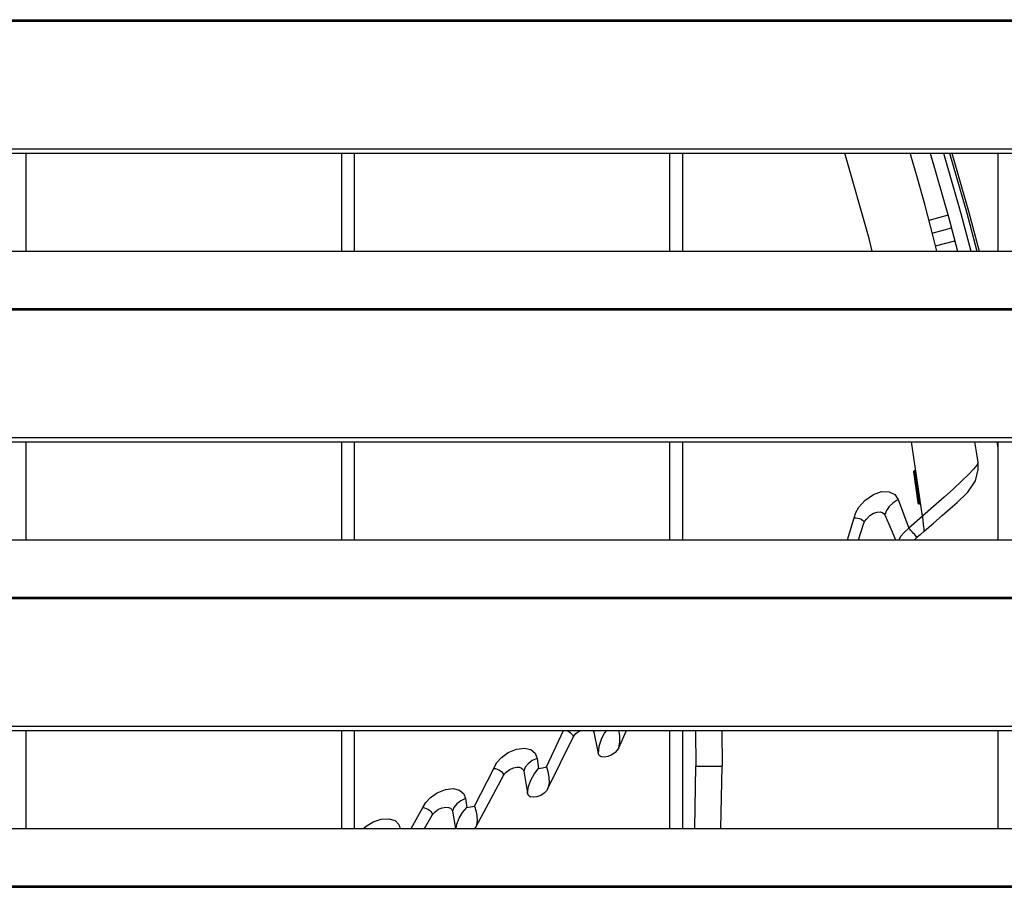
# Model space of a CAD drawing. Header units: millimetres. Extents: x 0 to 39025, y -31299 to 8400.
# Tile 287 of 373: x 7190 to 7340, y 6669 to 6801. Entities that reach past the tile are written whole.
import ezdxf

# ---------------------------------------------------------------- set-up
doc = ezdxf.new("R2010")
doc.units = ezdxf.units.MM

# ---------------------------------------------------------------- blocks, each defined once
blk = doc.blocks.new('*U53')
at = {"lineweight": 25}
for points in [[(16.21, 788.6), (16.21, 788.6), (1133.33, 788.6), (1133.33, 788.6)], [(16.21, 788.38), (16.21, 788.38), (1133.33, 788.38), (1133.33, 788.38)], [(7.21, 768.95), (7.21, 768.95), (1142.79, 768.95), (1142.79, 768.95)], [(7.21, 768.29), (7.21, 768.29), (1142.79, 768.29), (1142.79, 768.29)], [(587, 753.34), (587, 753.34), (587, 768.29), (587, 768.29)], [(635, 768.29), (635, 768.29), (635, 753.34), (635, 753.34)], [(637, 753.34), (637, 753.34), (637, 768.29), (637, 768.29)], [(685, 768.29), (685, 768.29), (685, 753.34), (685, 753.34)], [(687, 753.34), (687, 753.34), (687, 768.29), (687, 768.29)], [(735, 768.29), (735, 768.29), (735, 753.34), (735, 753.34)], [(727.44, 758.83), (727.44, 758.83), (724.51, 758.04), (724.51, 758.04)], [(725.02, 756.1), (725.02, 756.1), (727.96, 756.89), (727.96, 756.89)], [(725.52, 754.15), (725.52, 754.15), (728.48, 754.94), (728.48, 754.94)], [(247, 753.34), (247, 753.34), (818, 753.34), (818, 753.34)], [(16.21, 744.63), (16.21, 744.63), (1133.33, 744.63), (1133.33, 744.63)], [(16.21, 744.41), (16.21, 744.41), (1133.33, 744.41), (1133.33, 744.41)], [(7.21, 724.98), (7.21, 724.98), (1142.79, 724.98), (1142.79, 724.98)], [(7.21, 724.33), (7.21, 724.33), (1142.79, 724.33), (1142.79, 724.33)], [(587, 709.36), (587, 709.36), (587, 724.33), (587, 724.33)], [(635, 724.33), (635, 724.33), (635, 709.36), (635, 709.36)], [(637, 709.36), (637, 709.36), (637, 724.33), (637, 724.33)], [(685, 724.33), (685, 724.33), (685, 709.36), (685, 709.36)], [(687, 709.36), (687, 709.36), (687, 724.33), (687, 724.33)], [(723.51, 712.96), (723.51, 712.96), (721.85, 724.33), (721.85, 724.33)], [(734.84, 724.33), (734.84, 724.33), (735, 723.33), (735, 723.33)], [(735, 724.33), (735, 724.33), (735, 709.36), (735, 709.36)], [(732, 720.07), (732, 720.07), (731.99, 721.18), (731.99, 721.18)], [(722.22, 719.81), (722.22, 719.81), (722.18, 719.72), (722.18, 719.72)], [(722.18, 719.72), (722.18, 719.72), (722.83, 715.01), (722.83, 715.01)], [(722.22, 719.81), (722.22, 719.81), (722.87, 715.1), (722.87, 715.1)], [(722.99, 715.07), (722.99, 715.07), (722.34, 719.78), (722.34, 719.78)], [(722.34, 719.78), (722.34, 719.78), (722.48, 719.77), (722.48, 719.77)], [(722.5, 719.74), (722.5, 719.74), (722.48, 719.77), (722.48, 719.77)], [(723.15, 715.03), (723.15, 715.03), (722.5, 719.74), (722.5, 719.74)], [(722.87, 715.1), (722.87, 715.1), (722.83, 715.01), (722.83, 715.01)], [(722.85, 714.99), (722.85, 714.99), (722.83, 715.01), (722.83, 715.01)], [(722.99, 715.07), (722.99, 715.07), (723.12, 715.05), (723.12, 715.05)], [(723.15, 715.03), (723.15, 715.03), (723.12, 715.05), (723.12, 715.05)], [(712.1, 709.36), (712.1, 709.36), (713.14, 712.72), (713.14, 712.72)], [(723.51, 712.96), (723.51, 712.96), (721.47, 711.18), (721.47, 711.18)], [(713.8, 709.36), (713.8, 709.36), (714.62, 711.91), (714.62, 711.91)], [(247, 709.36), (247, 709.36), (818, 709.36), (818, 709.36)], [(16.21, 700.65), (16.21, 700.65), (1133.33, 700.65), (1133.33, 700.65)], [(16.21, 700.43), (16.21, 700.43), (1133.33, 700.43), (1133.33, 700.43)], [(7.21, 681), (7.21, 681), (1142.79, 681), (1142.79, 681)], [(7.21, 680.35), (7.21, 680.35), (1142.79, 680.35), (1142.79, 680.35)], [(587, 665.39), (587, 665.39), (587, 680.35), (587, 680.35)], [(635, 680.35), (635, 680.35), (635, 665.39), (635, 665.39)], [(637, 665.39), (637, 665.39), (637, 680.35), (637, 680.35)], [(666.24, 674.79), (666.24, 674.79), (668.85, 680.35), (668.85, 680.35)], [(673.34, 680.35), (673.34, 680.35), (673.45, 680.1), (673.45, 680.1)], [(673.54, 680.35), (673.54, 680.35), (673.45, 680.1), (673.45, 680.1)], [(673.45, 680.1), (673.45, 680.1), (674.12, 676.85), (674.12, 676.85)], [(677.26, 677.68), (677.26, 677.68), (678.44, 680.35), (678.44, 680.35)], [(685, 680.35), (685, 680.35), (685, 665.39), (685, 665.39)], [(687, 665.39), (687, 665.39), (687, 680.35), (687, 680.35)], [(688.94, 680.35), (688.94, 680.35), (689, 674.89), (689, 674.89)], [(692.94, 680.35), (692.94, 680.35), (693, 674.89), (693, 674.89)], [(735, 680.35), (735, 680.35), (735, 665.39), (735, 665.39)], [(666.48, 671.49), (666.48, 671.49), (670.32, 679.31), (670.32, 679.31)], [(655.28, 668.83), (655.28, 668.83), (658.21, 674.56), (658.21, 674.56)], [(662.78, 674.15), (662.78, 674.15), (663.36, 670.77), (663.36, 670.77)], [(688.83, 665.39), (688.83, 665.39), (689, 674.89), (689, 674.89)], [(692.83, 665.39), (692.83, 665.39), (693, 674.89), (693, 674.89)], [(655.52, 665.71), (655.52, 665.71), (659.68, 673.48), (659.68, 673.48)], [(645.65, 665.39), (645.65, 665.39), (647.41, 668.59), (647.41, 668.59)], [(651.92, 668.04), (651.92, 668.04), (652.37, 665.39), (652.37, 665.39)], [(647.67, 665.39), (647.67, 665.39), (648.85, 667.45), (648.85, 667.45)], [(247, 665.39), (247, 665.39), (818, 665.39), (818, 665.39)], [(655.52, 665.71), (655.52, 665.71), (655.29, 665.39), (655.29, 665.39)], [(16.21, 656.68), (16.21, 656.68), (1133.33, 656.68), (1133.33, 656.68)], [(16.21, 656.46), (16.21, 656.46), (1133.33, 656.46), (1133.33, 656.46)]]:
    blk.add_open_spline(points, degree=3, dxfattribs=at)
for points, knots in [([(715.87, 753.34), (715.87, 753.34), (715.41, 755.27), (715.41, 755.27), (715.41, 755.27), (711.69, 768.29), (711.69, 768.29)], [0, 0, 0, 0, 1, 1, 1, 2, 2, 2, 2]), ([(725.71, 753.34), (725.71, 753.34), (725.16, 755.56), (725.16, 755.56), (725.16, 755.56), (723.93, 760.29), (723.93, 760.29), (723.93, 760.29), (722.76, 764.48), (722.76, 764.48), (722.76, 764.48), (721.71, 768.11), (721.71, 768.11), (721.71, 768.11), (721.65, 768.29), (721.65, 768.29)], [0, 0, 0, 0, 1, 1, 1, 2, 2, 2, 3, 3, 3, 4, 4, 4, 5, 5, 5, 5]), ([(724.69, 768.29), (724.69, 768.29), (727.51, 758.59), (727.51, 758.59), (727.51, 758.59), (728.89, 753.34), (728.89, 753.34)], [0, 0, 0, 0, 1, 1, 1, 2, 2, 2, 2]), ([(726.72, 768.29), (726.72, 768.29), (729.37, 759.1), (729.37, 759.1), (729.37, 759.1), (730.88, 753.34), (730.88, 753.34)], [0, 0, 0, 0, 1, 1, 1, 2, 2, 2, 2]), ([(727.64, 768.29), (727.64, 768.29), (730.22, 759.34), (730.22, 759.34), (730.22, 759.34), (731.8, 753.34), (731.8, 753.34)], [0, 0, 0, 0, 1, 1, 1, 2, 2, 2, 2]), ([(728, 768.29), (728, 768.29), (730.55, 759.43), (730.55, 759.43), (730.55, 759.43), (732.15, 753.34), (732.15, 753.34)], [0, 0, 0, 0, 1, 1, 1, 2, 2, 2, 2]), ([(731.99, 721.18), (731.99, 721.18), (731.8, 722.47), (731.8, 722.47), (731.8, 722.47), (731.52, 724.33), (731.52, 724.33)], [0, 0, 0, 0, 1, 1, 1, 2, 2, 2, 2]), ([(731.99, 721.18), (731.99, 721.18), (731.8, 720.77), (731.8, 720.77), (731.8, 720.77), (731.29, 720.15), (731.29, 720.15), (731.29, 720.15), (730.52, 719.33), (730.52, 719.33), (730.52, 719.33), (729.49, 718.33), (729.49, 718.33), (729.49, 718.33), (728.25, 717.17), (728.25, 717.17), (728.25, 717.17), (726.81, 715.88), (726.81, 715.88), (726.81, 715.88), (725.23, 714.47), (725.23, 714.47), (725.23, 714.47), (723.51, 712.96), (723.51, 712.96)], [0, 0, 0, 0, 1, 1, 1, 2, 2, 2, 3, 3, 3, 4, 4, 4, 5, 5, 5, 6, 6, 6, 7, 7, 7, 8, 8, 8, 8]), ([(730.42, 716.62), (730.42, 716.62), (731.63, 718.38), (731.63, 718.38), (731.63, 718.38), (732.01, 720.07), (732.01, 720.07)], [0, 0, 0, 0, 1, 1, 1, 2, 2, 2, 2]), ([(722.48, 719.77), (722.48, 719.77), (722.46, 719.8), (722.46, 719.8), (722.46, 719.8), (722.45, 719.84), (722.45, 719.84), (722.45, 719.84), (722.4, 719.88), (722.4, 719.88), (722.4, 719.88), (722.33, 719.89), (722.33, 719.89), (722.33, 719.89), (722.3, 719.89), (722.3, 719.89), (722.3, 719.89), (722.27, 719.89), (722.27, 719.89), (722.27, 719.89), (722.24, 719.87), (722.24, 719.87), (722.24, 719.87), (722.22, 719.86), (722.22, 719.86), (722.22, 719.86), (722.21, 719.84), (722.21, 719.84), (722.21, 719.84), (722.19, 719.82), (722.19, 719.82), (722.19, 719.82), (722.18, 719.77), (722.18, 719.77), (722.18, 719.77), (722.18, 719.72), (722.18, 719.72)], [0, 0, 0, 0, 1, 1, 1, 2, 2, 2, 3, 3, 3, 4, 4, 4, 5, 5, 5, 6, 6, 6, 7, 7, 7, 8, 8, 8, 9, 9, 9, 10, 10, 10, 11, 11, 11, 12, 12, 12, 12]), ([(722.34, 719.78), (722.34, 719.78), (722.34, 719.79), (722.34, 719.79), (722.34, 719.79), (722.33, 719.81), (722.33, 719.81), (722.33, 719.81), (722.31, 719.84), (722.31, 719.84), (722.31, 719.84), (722.26, 719.86), (722.26, 719.86), (722.26, 719.86), (722.25, 719.86), (722.25, 719.86), (722.25, 719.86), (722.24, 719.86), (722.24, 719.86), (722.24, 719.86), (722.24, 719.85), (722.24, 719.85), (722.24, 719.85), (722.23, 719.85), (722.23, 719.85), (722.23, 719.85), (722.23, 719.84), (722.23, 719.84), (722.23, 719.84), (722.22, 719.83), (722.22, 719.83), (722.22, 719.83), (722.22, 719.81), (722.22, 719.81)], [0, 0, 0, 0, 1, 1, 1, 2, 2, 2, 3, 3, 3, 4, 4, 4, 5, 5, 5, 6, 6, 6, 7, 7, 7, 8, 8, 8, 9, 9, 9, 10, 10, 10, 11, 11, 11, 11]), ([(723.12, 715.05), (723.12, 715.05), (722.77, 717.69), (722.77, 717.69), (722.77, 717.69), (722.48, 719.77), (722.48, 719.77)], [0, 0, 0, 0, 1, 1, 1, 2, 2, 2, 2]), ([(713.14, 712.72), (713.14, 712.72), (713.38, 713.53), (713.38, 713.53), (713.38, 713.53), (713.85, 714.35), (713.85, 714.35), (713.85, 714.35), (714.75, 715.38), (714.75, 715.38), (714.75, 715.38), (716.06, 716.28), (716.06, 716.28), (716.06, 716.28), (717.3, 716.72), (717.3, 716.72), (717.3, 716.72), (718.47, 716.69), (718.47, 716.69), (718.47, 716.69), (719.32, 716.26), (719.32, 716.26), (719.32, 716.26), (719.82, 715.54), (719.82, 715.54)], [0, 0, 0, 0, 1, 1, 1, 2, 2, 2, 3, 3, 3, 4, 4, 4, 5, 5, 5, 6, 6, 6, 7, 7, 7, 8, 8, 8, 8]), ([(719.82, 715.54), (719.82, 715.54), (719.08, 715.04), (719.08, 715.04), (719.08, 715.04), (718.48, 714.47), (718.48, 714.47), (718.48, 714.47), (718.05, 713.84), (718.05, 713.84), (718.05, 713.84), (717.8, 713.18), (717.8, 713.18)], [0, 0, 0, 0, 1, 1, 1, 2, 2, 2, 3, 3, 3, 4, 4, 4, 4]), ([(719.82, 715.54), (719.82, 715.54), (720.64, 713.35), (720.64, 713.35), (720.64, 713.35), (721.47, 711.18), (721.47, 711.18)], [0, 0, 0, 0, 1, 1, 1, 2, 2, 2, 2]), ([(723.78, 710.68), (723.78, 710.68), (725.21, 711.94), (725.21, 711.94), (725.21, 711.94), (726.54, 713.09), (726.54, 713.09), (726.54, 713.09), (727.75, 714.15), (727.75, 714.15), (727.75, 714.15), (728.8, 715.09), (728.8, 715.09), (728.8, 715.09), (730.35, 716.55), (730.35, 716.55), (730.35, 716.55), (730.42, 716.62), (730.42, 716.62)], [0, 0, 0, 0, 1, 1, 1, 2, 2, 2, 3, 3, 3, 4, 4, 4, 5, 5, 5, 6, 6, 6, 6]), ([(722.83, 715.01), (722.83, 715.01), (722.84, 714.98), (722.84, 714.98), (722.84, 714.98), (722.85, 714.94), (722.85, 714.94), (722.85, 714.94), (722.87, 714.92), (722.87, 714.92), (722.87, 714.92), (722.9, 714.9), (722.9, 714.9), (722.9, 714.9), (722.97, 714.89), (722.97, 714.89), (722.97, 714.89), (723.01, 714.89), (723.01, 714.89), (723.01, 714.89), (723.02, 714.89), (723.02, 714.89), (723.02, 714.89), (723.03, 714.89), (723.03, 714.89), (723.03, 714.89), (723.05, 714.9), (723.05, 714.9), (723.05, 714.9), (723.07, 714.91), (723.07, 714.91), (723.07, 714.91), (723.09, 714.94), (723.09, 714.94), (723.09, 714.94), (723.1, 714.96), (723.1, 714.96), (723.1, 714.96), (723.12, 715.01), (723.12, 715.01), (723.12, 715.01), (723.12, 715.05), (723.12, 715.05)], [0, 0, 0, 0, 1, 1, 1, 2, 2, 2, 3, 3, 3, 4, 4, 4, 5, 5, 5, 6, 6, 6, 7, 7, 7, 8, 8, 8, 9, 9, 9, 10, 10, 10, 11, 11, 11, 12, 12, 12, 13, 13, 13, 14, 14, 14, 14]), ([(722.85, 714.99), (722.85, 714.99), (722.86, 714.95), (722.86, 714.95), (722.86, 714.95), (722.87, 714.91), (722.87, 714.91), (722.87, 714.91), (722.93, 714.87), (722.93, 714.87), (722.93, 714.87), (722.99, 714.86), (722.99, 714.86), (722.99, 714.86), (723.02, 714.86), (723.02, 714.86), (723.02, 714.86), (723.05, 714.87), (723.05, 714.87), (723.05, 714.87), (723.07, 714.88), (723.07, 714.88), (723.07, 714.88), (723.1, 714.89), (723.1, 714.89), (723.1, 714.89), (723.11, 714.91), (723.11, 714.91), (723.11, 714.91), (723.12, 714.93), (723.12, 714.93), (723.12, 714.93), (723.15, 714.98), (723.15, 714.98), (723.15, 714.98), (723.15, 715.03), (723.15, 715.03)], [0, 0, 0, 0, 1, 1, 1, 2, 2, 2, 3, 3, 3, 4, 4, 4, 5, 5, 5, 6, 6, 6, 7, 7, 7, 8, 8, 8, 9, 9, 9, 10, 10, 10, 11, 11, 11, 12, 12, 12, 12]), ([(722.87, 715.1), (722.87, 715.1), (722.87, 715.09), (722.87, 715.09), (722.87, 715.09), (722.88, 715.07), (722.88, 715.07), (722.88, 715.07), (722.9, 715.04), (722.9, 715.04), (722.9, 715.04), (722.93, 715.03), (722.93, 715.03), (722.93, 715.03), (722.95, 715.02), (722.95, 715.02), (722.95, 715.02), (722.96, 715.02), (722.96, 715.02), (722.96, 715.02), (722.97, 715.02), (722.97, 715.02), (722.97, 715.02), (722.98, 715.02), (722.98, 715.02), (722.98, 715.02), (722.98, 715.03), (722.98, 715.03), (722.98, 715.03), (722.99, 715.04), (722.99, 715.04), (722.99, 715.04), (722.99, 715.04), (722.99, 715.04), (722.99, 715.04), (722.99, 715.07), (722.99, 715.07)], [0, 0, 0, 0, 1, 1, 1, 2, 2, 2, 3, 3, 3, 4, 4, 4, 5, 5, 5, 6, 6, 6, 7, 7, 7, 8, 8, 8, 9, 9, 9, 10, 10, 10, 11, 11, 11, 12, 12, 12, 12]), ([(713.14, 712.72), (713.14, 712.72), (713.4, 712.74), (713.4, 712.74), (713.4, 712.74), (713.68, 712.7), (713.68, 712.7), (713.68, 712.7), (713.95, 712.63), (713.95, 712.63), (713.95, 712.63), (714.19, 712.53), (714.19, 712.53), (714.19, 712.53), (714.39, 712.38), (714.39, 712.38), (714.39, 712.38), (714.54, 712.23), (714.54, 712.23), (714.54, 712.23), (714.62, 712.06), (714.62, 712.06), (714.62, 712.06), (714.62, 711.91), (714.62, 711.91)], [0, 0, 0, 0, 1, 1, 1, 2, 2, 2, 3, 3, 3, 4, 4, 4, 5, 5, 5, 6, 6, 6, 7, 7, 7, 8, 8, 8, 8]), ([(714.62, 711.91), (714.62, 711.91), (714.76, 712.24), (714.76, 712.24), (714.76, 712.24), (714.98, 712.55), (714.98, 712.55), (714.98, 712.55), (715.5, 713.07), (715.5, 713.07), (715.5, 713.07), (716.09, 713.43), (716.09, 713.43), (716.09, 713.43), (716.63, 713.6), (716.63, 713.6), (716.63, 713.6), (717.07, 713.64), (717.07, 713.64), (717.07, 713.64), (717.41, 713.56), (717.41, 713.56), (717.41, 713.56), (717.66, 713.4), (717.66, 713.4), (717.66, 713.4), (717.8, 713.18), (717.8, 713.18)], [0, 0, 0, 0, 1, 1, 1, 2, 2, 2, 3, 3, 3, 4, 4, 4, 5, 5, 5, 6, 6, 6, 7, 7, 7, 8, 8, 8, 9, 9, 9, 9]), ([(717.81, 713.18), (717.81, 713.18), (718.74, 710.94), (718.74, 710.94), (718.74, 710.94), (719.41, 709.36), (719.41, 709.36)], [0, 0, 0, 0, 1, 1, 1, 2, 2, 2, 2]), ([(723.51, 712.96), (723.51, 712.96), (723.54, 712.7), (723.54, 712.7), (723.54, 712.7), (723.58, 712.4), (723.58, 712.4), (723.58, 712.4), (723.66, 711.74), (723.66, 711.74), (723.66, 711.74), (723.73, 711.12), (723.73, 711.12), (723.73, 711.12), (723.76, 710.87), (723.76, 710.87), (723.76, 710.87), (723.78, 710.68), (723.78, 710.68)], [0, 0, 0, 0, 1, 1, 1, 2, 2, 2, 3, 3, 3, 4, 4, 4, 5, 5, 5, 6, 6, 6, 6]), ([(721.46, 711.18), (721.46, 711.18), (720.77, 710.57), (720.77, 710.57), (720.77, 710.57), (720.25, 709.93), (720.25, 709.93), (720.25, 709.93), (719.91, 709.36), (719.91, 709.36)], [0, 0, 0, 0, 1, 1, 1, 2, 2, 2, 3, 3, 3, 3]), ([(722.69, 709.74), (722.69, 709.74), (722.59, 709.87), (722.59, 709.87), (722.59, 709.87), (722.45, 710.04), (722.45, 710.04), (722.45, 710.04), (722.29, 710.22), (722.29, 710.22), (722.29, 710.22), (722.12, 710.42), (722.12, 710.42), (722.12, 710.42), (721.95, 710.62), (721.95, 710.62), (721.95, 710.62), (721.77, 710.82), (721.77, 710.82), (721.77, 710.82), (721.61, 711.01), (721.61, 711.01), (721.61, 711.01), (721.46, 711.18), (721.46, 711.18)], [0, 0, 0, 0, 1, 1, 1, 2, 2, 2, 3, 3, 3, 4, 4, 4, 5, 5, 5, 6, 6, 6, 7, 7, 7, 8, 8, 8, 8]), ([(722.69, 709.74), (722.69, 709.74), (722.36, 709.44), (722.36, 709.44), (722.36, 709.44), (722.26, 709.36), (722.26, 709.36)], [0, 0, 0, 0, 1, 1, 1, 2, 2, 2, 2]), ([(723.78, 710.68), (723.78, 710.68), (723.24, 710.21), (723.24, 710.21), (723.24, 710.21), (722.69, 709.74), (722.69, 709.74)], [0, 0, 0, 0, 1, 1, 1, 2, 2, 2, 2]), ([(668.85, 680.35), (668.85, 680.35), (669.11, 680.34), (669.11, 680.34), (669.11, 680.34), (669.38, 680.27), (669.38, 680.27), (669.38, 680.27), (669.64, 680.17), (669.64, 680.17), (669.64, 680.17), (669.88, 680.02), (669.88, 680.02), (669.88, 680.02), (670.08, 679.85), (670.08, 679.85), (670.08, 679.85), (670.23, 679.68), (670.23, 679.68), (670.23, 679.68), (670.31, 679.49), (670.31, 679.49), (670.31, 679.49), (670.32, 679.31), (670.32, 679.31)], [0, 0, 0, 0, 1, 1, 1, 2, 2, 2, 3, 3, 3, 4, 4, 4, 5, 5, 5, 6, 6, 6, 7, 7, 7, 8, 8, 8, 8]), ([(670.32, 679.31), (670.32, 679.31), (670.5, 679.61), (670.5, 679.61), (670.5, 679.61), (670.72, 679.88), (670.72, 679.88), (670.72, 679.88), (671.28, 680.3), (671.28, 680.3), (671.28, 680.3), (671.39, 680.35), (671.39, 680.35)], [0, 0, 0, 0, 1, 1, 1, 2, 2, 2, 3, 3, 3, 4, 4, 4, 4]), ([(675.38, 680.35), (675.38, 680.35), (675.06, 679.91), (675.06, 679.91), (675.06, 679.91), (674.57, 678.95), (674.57, 678.95), (674.57, 678.95), (674.24, 677.91), (674.24, 677.91), (674.24, 677.91), (674.12, 676.85), (674.12, 676.85)], [0, 0, 0, 0, 1, 1, 1, 2, 2, 2, 3, 3, 3, 4, 4, 4, 4]), ([(677.26, 677.68), (677.26, 677.68), (677.45, 678.63), (677.45, 678.63), (677.45, 678.63), (677.42, 679.58), (677.42, 679.58), (677.42, 679.58), (677.27, 680.35), (677.27, 680.35)], [0, 0, 0, 0, 1, 1, 1, 2, 2, 2, 3, 3, 3, 3]), ([(658.21, 674.56), (658.21, 674.56), (658.66, 675.41), (658.66, 675.41), (658.66, 675.41), (659.38, 676.22), (659.38, 676.22), (659.38, 676.22), (660.42, 676.99), (660.42, 676.99), (660.42, 676.99), (661.7, 677.52), (661.7, 677.52), (661.7, 677.52), (662.89, 677.66), (662.89, 677.66), (662.89, 677.66), (663.86, 677.43), (663.86, 677.43), (663.86, 677.43), (664.53, 676.87), (664.53, 676.87), (664.53, 676.87), (664.81, 676.1), (664.81, 676.1)], [0, 0, 0, 0, 1, 1, 1, 2, 2, 2, 3, 3, 3, 4, 4, 4, 5, 5, 5, 6, 6, 6, 7, 7, 7, 8, 8, 8, 8]), ([(677.26, 677.68), (677.26, 677.68), (677.04, 677.33), (677.04, 677.33), (677.04, 677.33), (676.7, 676.97), (676.7, 676.97), (676.7, 676.97), (676.2, 676.62), (676.2, 676.62), (676.2, 676.62), (675.6, 676.36), (675.6, 676.36), (675.6, 676.36), (675.03, 676.28), (675.03, 676.28), (675.03, 676.28), (674.58, 676.34), (674.58, 676.34), (674.58, 676.34), (674.26, 676.55), (674.26, 676.55), (674.26, 676.55), (674.12, 676.85), (674.12, 676.85)], [0, 0, 0, 0, 1, 1, 1, 2, 2, 2, 3, 3, 3, 4, 4, 4, 5, 5, 5, 6, 6, 6, 7, 7, 7, 8, 8, 8, 8]), ([(664.81, 676.1), (664.81, 676.1), (664.07, 675.75), (664.07, 675.75), (664.07, 675.75), (663.46, 675.28), (663.46, 675.28), (663.46, 675.28), (663.02, 674.74), (663.02, 674.74), (663.02, 674.74), (662.78, 674.15), (662.78, 674.15)], [0, 0, 0, 0, 1, 1, 1, 2, 2, 2, 3, 3, 3, 4, 4, 4, 4]), ([(664.81, 676.1), (664.81, 676.1), (664.92, 675.31), (664.92, 675.31), (664.92, 675.31), (665.01, 674.53), (665.01, 674.53)], [0, 0, 0, 0, 1, 1, 1, 2, 2, 2, 2]), ([(658.21, 674.56), (658.21, 674.56), (658.47, 674.54), (658.47, 674.54), (658.47, 674.54), (658.75, 674.46), (658.75, 674.46), (658.75, 674.46), (659.01, 674.35), (659.01, 674.35), (659.01, 674.35), (659.24, 674.2), (659.24, 674.2), (659.24, 674.2), (659.44, 674.03), (659.44, 674.03), (659.44, 674.03), (659.58, 673.85), (659.58, 673.85), (659.58, 673.85), (659.67, 673.66), (659.67, 673.66), (659.67, 673.66), (659.68, 673.48), (659.68, 673.48)], [0, 0, 0, 0, 1, 1, 1, 2, 2, 2, 3, 3, 3, 4, 4, 4, 5, 5, 5, 6, 6, 6, 7, 7, 7, 8, 8, 8, 8]), ([(659.68, 673.48), (659.68, 673.48), (659.86, 673.76), (659.86, 673.76), (659.86, 673.76), (660.1, 674.01), (660.1, 674.01), (660.1, 674.01), (660.65, 674.41), (660.65, 674.41), (660.65, 674.41), (661.23, 674.66), (661.23, 674.66), (661.23, 674.66), (661.75, 674.76), (661.75, 674.76), (661.75, 674.76), (662.16, 674.73), (662.16, 674.73), (662.16, 674.73), (662.47, 674.6), (662.47, 674.6), (662.47, 674.6), (662.68, 674.4), (662.68, 674.4), (662.68, 674.4), (662.78, 674.15), (662.78, 674.15)], [0, 0, 0, 0, 1, 1, 1, 2, 2, 2, 3, 3, 3, 4, 4, 4, 5, 5, 5, 6, 6, 6, 7, 7, 7, 8, 8, 8, 9, 9, 9, 9]), ([(663.36, 670.77), (663.36, 670.77), (663.51, 671.8), (663.51, 671.8), (663.51, 671.8), (663.85, 672.79), (663.85, 672.79), (663.85, 672.79), (664.37, 673.71), (664.37, 673.71), (664.37, 673.71), (665.01, 674.53), (665.01, 674.53)], [0, 0, 0, 0, 1, 1, 1, 2, 2, 2, 3, 3, 3, 4, 4, 4, 4]), ([(665.01, 674.53), (665.01, 674.53), (665.64, 674.66), (665.64, 674.66), (665.64, 674.66), (666.24, 674.79), (666.24, 674.79)], [0, 0, 0, 0, 1, 1, 1, 2, 2, 2, 2]), ([(666.24, 674.79), (666.24, 674.79), (666.45, 674.08), (666.45, 674.08), (666.45, 674.08), (666.62, 673.25), (666.62, 673.25), (666.62, 673.25), (666.66, 672.36), (666.66, 672.36), (666.66, 672.36), (666.48, 671.49), (666.48, 671.49)], [0, 0, 0, 0, 1, 1, 1, 2, 2, 2, 3, 3, 3, 4, 4, 4, 4]), ([(689, 674.89), (689, 674.89), (689.15, 674.89), (689.15, 674.89), (689.15, 674.89), (689.58, 674.89), (689.58, 674.89), (689.58, 674.89), (690.23, 674.89), (690.23, 674.89), (690.23, 674.89), (691, 674.89), (691, 674.89), (691, 674.89), (691.76, 674.89), (691.76, 674.89), (691.76, 674.89), (692.41, 674.89), (692.41, 674.89), (692.41, 674.89), (692.85, 674.89), (692.85, 674.89), (692.85, 674.89), (693, 674.89), (693, 674.89)], [0, 0, 0, 0, 1, 1, 1, 2, 2, 2, 3, 3, 3, 4, 4, 4, 5, 5, 5, 6, 6, 6, 7, 7, 7, 8, 8, 8, 8]), ([(647.41, 668.59), (647.41, 668.59), (647.86, 669.39), (647.86, 669.39), (647.86, 669.39), (648.58, 670.15), (648.58, 670.15), (648.58, 670.15), (649.61, 670.87), (649.61, 670.87), (649.61, 670.87), (650.86, 671.37), (650.86, 671.37), (650.86, 671.37), (652.03, 671.49), (652.03, 671.49), (652.03, 671.49), (652.99, 671.25), (652.99, 671.25), (652.99, 671.25), (653.64, 670.71), (653.64, 670.71), (653.64, 670.71), (653.92, 669.96), (653.92, 669.96)], [0, 0, 0, 0, 1, 1, 1, 2, 2, 2, 3, 3, 3, 4, 4, 4, 5, 5, 5, 6, 6, 6, 7, 7, 7, 8, 8, 8, 8]), ([(666.48, 671.49), (666.48, 671.49), (666.25, 671.14), (666.25, 671.14), (666.25, 671.14), (665.88, 670.78), (665.88, 670.78), (665.88, 670.78), (665.38, 670.46), (665.38, 670.46), (665.38, 670.46), (664.79, 670.24), (664.79, 670.24), (664.79, 670.24), (664.23, 670.17), (664.23, 670.17), (664.23, 670.17), (663.79, 670.26), (663.79, 670.26), (663.79, 670.26), (663.5, 670.46), (663.5, 670.46), (663.5, 670.46), (663.36, 670.77), (663.36, 670.77)], [0, 0, 0, 0, 1, 1, 1, 2, 2, 2, 3, 3, 3, 4, 4, 4, 5, 5, 5, 6, 6, 6, 7, 7, 7, 8, 8, 8, 8]), ([(653.92, 669.96), (653.92, 669.96), (653.19, 669.62), (653.19, 669.62), (653.19, 669.62), (652.59, 669.17), (652.59, 669.17), (652.59, 669.17), (652.16, 668.63), (652.16, 668.63), (652.16, 668.63), (651.92, 668.04), (651.92, 668.04)], [0, 0, 0, 0, 1, 1, 1, 2, 2, 2, 3, 3, 3, 4, 4, 4, 4]), ([(653.92, 669.96), (653.92, 669.96), (654.02, 669.27), (654.02, 669.27), (654.02, 669.27), (654.11, 668.59), (654.11, 668.59)], [0, 0, 0, 0, 1, 1, 1, 2, 2, 2, 2]), ([(647.41, 668.59), (647.41, 668.59), (647.67, 668.55), (647.67, 668.55), (647.67, 668.55), (647.93, 668.47), (647.93, 668.47), (647.93, 668.47), (648.19, 668.34), (648.19, 668.34), (648.19, 668.34), (648.43, 668.2), (648.43, 668.2), (648.43, 668.2), (648.62, 668.01), (648.62, 668.01), (648.62, 668.01), (648.76, 667.82), (648.76, 667.82), (648.76, 667.82), (648.84, 667.63), (648.84, 667.63), (648.84, 667.63), (648.85, 667.45), (648.85, 667.45)], [0, 0, 0, 0, 1, 1, 1, 2, 2, 2, 3, 3, 3, 4, 4, 4, 5, 5, 5, 6, 6, 6, 7, 7, 7, 8, 8, 8, 8]), ([(648.85, 667.45), (648.85, 667.45), (649.03, 667.72), (649.03, 667.72), (649.03, 667.72), (649.27, 667.95), (649.27, 667.95), (649.27, 667.95), (649.82, 668.34), (649.82, 668.34), (649.82, 668.34), (650.38, 668.57), (650.38, 668.57), (650.38, 668.57), (650.9, 668.66), (650.9, 668.66), (650.9, 668.66), (651.31, 668.61), (651.31, 668.61), (651.31, 668.61), (651.62, 668.49), (651.62, 668.49), (651.62, 668.49), (651.82, 668.29), (651.82, 668.29), (651.82, 668.29), (651.92, 668.04), (651.92, 668.04)], [0, 0, 0, 0, 1, 1, 1, 2, 2, 2, 3, 3, 3, 4, 4, 4, 5, 5, 5, 6, 6, 6, 7, 7, 7, 8, 8, 8, 9, 9, 9, 9]), ([(652.48, 665.39), (652.48, 665.39), (652.58, 666.05), (652.58, 666.05), (652.58, 666.05), (652.93, 666.98), (652.93, 666.98), (652.93, 666.98), (653.45, 667.83), (653.45, 667.83), (653.45, 667.83), (654.11, 668.59), (654.11, 668.59)], [0, 0, 0, 0, 1, 1, 1, 2, 2, 2, 3, 3, 3, 4, 4, 4, 4]), ([(654.11, 668.59), (654.11, 668.59), (654.69, 668.71), (654.69, 668.71), (654.69, 668.71), (655.28, 668.83), (655.28, 668.83)], [0, 0, 0, 0, 1, 1, 1, 2, 2, 2, 2]), ([(655.28, 668.83), (655.28, 668.83), (655.48, 668.16), (655.48, 668.16), (655.48, 668.16), (655.65, 667.37), (655.65, 667.37), (655.65, 667.37), (655.69, 666.53), (655.69, 666.53), (655.69, 666.53), (655.52, 665.71), (655.52, 665.71)], [0, 0, 0, 0, 1, 1, 1, 2, 2, 2, 3, 3, 3, 4, 4, 4, 4]), ([(638.39, 665.39), (638.39, 665.39), (638.8, 665.78), (638.8, 665.78), (638.8, 665.78), (639.85, 666.44), (639.85, 666.44), (639.85, 666.44), (641.09, 666.86), (641.09, 666.86), (641.09, 666.86), (642.25, 666.9), (642.25, 666.9), (642.25, 666.9), (643.18, 666.61), (643.18, 666.61), (643.18, 666.61), (643.78, 666), (643.78, 666), (643.78, 666), (643.94, 665.39), (643.94, 665.39)], [0, 0, 0, 0, 1, 1, 1, 2, 2, 2, 3, 3, 3, 4, 4, 4, 5, 5, 5, 6, 6, 6, 7, 7, 7, 7])]:
    blk.add_open_spline(points, degree=3, knots=knots, dxfattribs=at)

msp = doc.modelspace()

# ---------------------------------------------------------------- block references
at = {"color": 1}
msp.add_blockref('*U53', (6603.64, 6012.43), dxfattribs=at)

doc.saveas('drawing.dxf')
